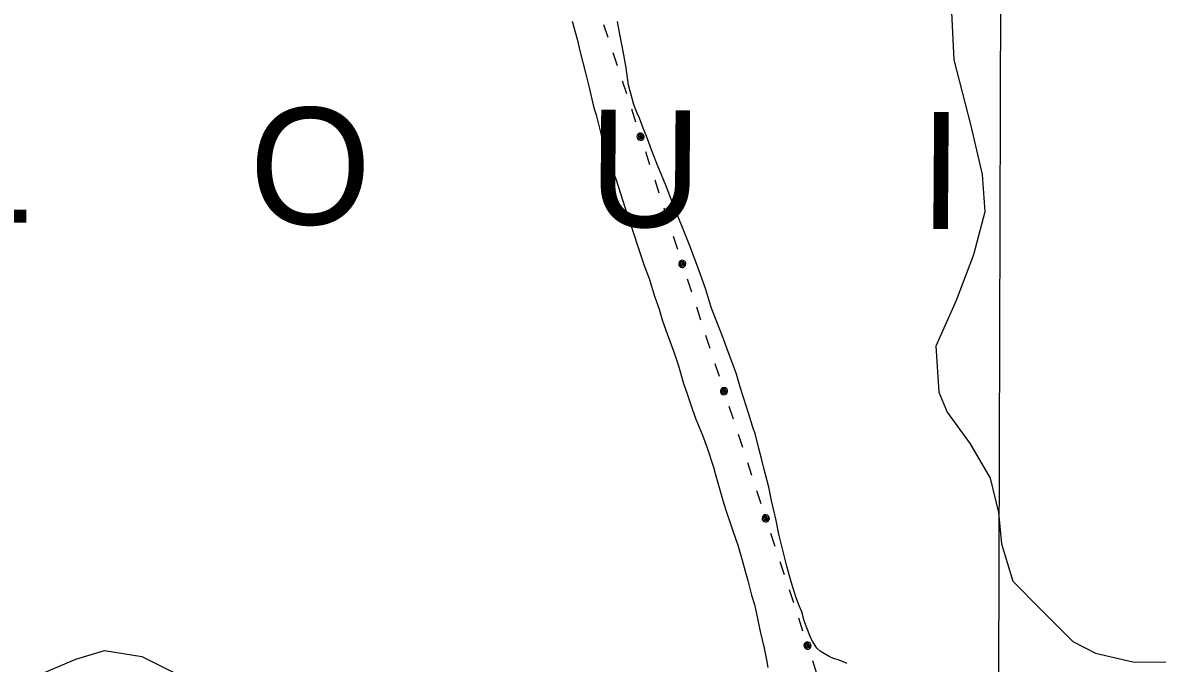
# Model space of a CAD drawing. Extents: x 3172297 to 3210190, y 958463 to 983887.
# Drawn here: x 3179346 to 3182176, y 973793 to 975391 of the extents above; entities that cross this region are included whole.
import ezdxf

# ---------------------------------------------------------------- set-up
doc = ezdxf.new("R2010")
doc.units = 0
for name, color, linetype in [('V-GRID-MAJR', 7, 'Continuous'), ('V-SITE-VEGE', 7, 'Continuous'), ('V-TOPO-GNAM-IDEN', 7, 'Continuous'), ('V-TOPO-SHOR', 7, 'Continuous'), ('V-UTIL-LINE', 7, 'Continuous')]:
    doc.layers.add(name, color=color, linetype=linetype)

msp = doc.modelspace()

# ---------------------------------------------------------------- linework, layer by layer
at = {"layer": 'V-GRID-MAJR'}
msp.add_spline([(3181754.3, 963906.6), (3181771, 969968), (3181787.8, 976031.4), (3181804.5, 982094.8), (3181804.5, 982096.7)], degree=3, dxfattribs=at)
at = {"layer": 'V-SITE-VEGE'}
for p, q in [((3180717, 975395.5), (3180729.1, 975350.3)), ((3180729.1, 975350.3), (3180736.9, 975317.7)), ((3180736.9, 975317.7), (3180749.5, 975266.5)), ((3180749.5, 975266.5), (3180758, 975233.2)), ((3180758, 975233.2), (3180770.6, 975179.3)), ((3180770.6, 975179.3), (3180776.1, 975161.3)), ((3180776.1, 975161.3), (3180788.2, 975114.8)), ((3180788.2, 975114.8), (3180797.4, 975084.1)), ((3180797.4, 975084.1), (3180814, 975034.1)), ((3180814, 975034.1), (3180826.4, 974999.5)), ((3180826.4, 974999.5), (3180843, 974946.8)), ((3180843, 974946.8), (3180854.1, 974912.8)), ((3180854.1, 974912.8), (3180870.7, 974863.5)), ((3180870.7, 974863.5), (3180880.6, 974832.8)), ((3180880.6, 974832.8), (3180896.6, 974785.5)), ((3180896.6, 974785.5), (3180908.4, 974753.5)), ((3180908.4, 974753.5), (3180923.1, 974706.8)), ((3180923.1, 974706.8), (3180933.6, 974676.8)), ((3180933.6, 974676.8), (3180942.2, 974647.5)), ((3180942.2, 974647.5), (3180953.3, 974615.5)), ((3180953.3, 974615.5), (3180971.3, 974567.5)), ((3180971.3, 974567.5), (3180981.8, 974535.5)), ((3180981.8, 974535.5), (3180994.6, 974491.5)), ((3180994.6, 974491.5), (3181003.3, 974465.5)), ((3181003.3, 974465.5), (3181016.2, 974428.2)), ((3181016.2, 974428.2), (3181024.9, 974402.8)), ((3181024.9, 974402.8), (3181041.8, 974362.1)), ((3181041.8, 974362.1), (3181053.6, 974330.7)), ((3181053.6, 974330.7), (3181068.9, 974282.8)), ((3181068.9, 974282.8), (3181073.2, 974266.8)), ((3181073.2, 974266.8), (3181095.2, 974191.5)), ((3181095.2, 974191.5), (3181102.5, 974168.2)), ((3181102.5, 974168.2), (3181109.9, 974146.2)), ((3181109.9, 974146.2), (3181117.3, 974123.6)), ((3181117.3, 974123.6), (3181129.7, 974088.2)), ((3181129.7, 974088.2), (3181140.7, 974050.3)), ((3181140.7, 974050.3), (3181148, 974023.6)), ((3181148, 974023.6), (3181154.7, 973999.7)), ((3181154.7, 973999.7), (3181164.3, 973963.1)), ((3181164.3, 973963.1), (3181171.1, 973940.4)), ((3181171.1, 973940.4), (3181178.8, 973905.2)), ((3181178.8, 973905.2), (3181185.3, 973872.6)), ((3181185.3, 973872.6), (3181190.8, 973852)), ((3181190.8, 973852), (3181195.5, 973831.4)), ((3181195.5, 973831.4), (3181201.5, 973802.2)), ((3181201.5, 973802.2), (3181205, 973782.9))]:
    msp.add_line(p, q, dxfattribs=at)
for points in [[(3181327.1, 973831.5), (3181322.7, 973837.6), (3181315.7, 973849), (3181311.2, 973857.7), (3181305, 973873.7), (3181300, 973885.7), (3181295, 973899.1), (3181289.6, 973921.7), (3181284, 973935), (3181275.3, 973956.4), (3181269.1, 973975.1), (3181263, 973997), (3181252.1, 974035.7), (3181244.2, 974065.6), (3181232.2, 974115.5), (3181225.1, 974149.4), (3181213.7, 974199.3), (3181207.2, 974232.5), (3181195.7, 974277.1), (3181188.5, 974304.3), (3181182.5, 974329), (3181174, 974362.9), (3181166.6, 974384.9), (3181157.4, 974414.9), (3181151.2, 974432.9), (3181136.5, 974479.5), (3181126.1, 974514.8), (3181117.5, 974539.5), (3181103.1, 974576.8), (3181093.9, 974602.9), (3181066.5, 974672.9), (3181062.8, 974684.3), (3181049.9, 974726.2), (3181036.9, 974763.6), (3181012.1, 974830.3), (3180993.4, 974876.4), (3180967.2, 974941.8), (3180951, 974983.2), (3180929.1, 975036), (3180916.6, 975067.4), (3180901.8, 975108.1), (3180893.7, 975128.7), (3180884.3, 975153.4), (3180878.7, 975165.5), (3180871.8, 975182.2), (3180869.4, 975190.2), (3180862.7, 975214.8), (3180857.2, 975235.4), (3180851.7, 975278.5), (3180845.8, 975311.1), (3180835.8, 975362.9), (3180829.3, 975394.1)], [(3181401.6, 973793.3), (3181396.4, 973795.5), (3181390.5, 973797.6), (3181377.3, 973802.5), (3181368.8, 973805.4), (3181357.7, 973810.3), (3181342, 973819.2), (3181335.5, 973824), (3181327.1, 973831.5)]]:
    msp.add_lwpolyline(points, dxfattribs=at)
at = {"layer": 'V-TOPO-SHOR'}
for points in [[(3181661.8, 975434.2), (3181668.6, 975298.4), (3181711.1, 975134.1), (3181739.3, 975012.6), (3181746.2, 974919.7), (3181717.4, 974812.6), (3181674.3, 974698.4), (3181624, 974584.3), (3181630.8, 974470), (3181652.2, 974419.9), (3181709.1, 974341.2), (3181758.9, 974255.4), (3181780.1, 974169.6), (3181787.1, 974091), (3181815.4, 973998.1), (3181886.6, 973926.5), (3181965, 973847.7), (3182022.1, 973819), (3182114.9, 973797.4), (3182636.3, 973796.1)], [(3179379.1, 973761.3), (3179479.2, 973803.9), (3179550.7, 973825.1), (3179643.5, 973810.6), (3179743.4, 973760.4)]]:
    msp.add_lwpolyline(points, dxfattribs=at)
at = {"layer": 'V-UTIL-LINE'}
for points in [[(3180795.2, 975387.3), (3180805.8, 975355)], [(3180818.3, 975317), (3180828.9, 975284.7)], [(3180841.3, 975246.7), (3180851.9, 975214.4)], [(3180864.4, 975176.4), (3180875, 975144)], [(3180887.2, 975107), (3180888.9, 975109.3), (3180886.6, 975109.4), (3180885, 975107.1), (3180886.2, 975104.5), (3180889.5, 975105.4), (3180891.7, 975109.5), (3180888.8, 975112.6), (3180883.9, 975112.4), (3180881.7, 975108.4), (3180882.1, 975104), (3180886.2, 975101.4), (3180891.5, 975102.8), (3180895.7, 975109.8), (3180894, 975112.8), (3180891.2, 975115), (3180887.8, 975116), (3180884.4, 975115.5), (3180881.3, 975113.8), (3180879.1, 975111), (3180878.2, 975107.7), (3180878.6, 975104.2), (3180880.3, 975101.1), (3180883.1, 975099), (3180886.5, 975098), (3180890, 975098.4), (3180893, 975100.2), (3180895.2, 975102.9), (3180896.1, 975106.3), (3180895.7, 975109.8)], [(3180899.3, 975069.9), (3180909.9, 975037.6)], [(3180922.4, 974999.6), (3180933, 974967.3)], [(3180945.4, 974929.3), (3180956, 974897)], [(3180968.5, 974859), (3180979.1, 974826.7)], [(3180991.3, 974789.6), (3180993, 974791.9), (3180990.7, 974792), (3180989.1, 974789.8), (3180990.3, 974787.1), (3180993.6, 974788), (3180995.8, 974792.1), (3180992.9, 974795.3), (3180988, 974795), (3180985.8, 974791.1), (3180986.2, 974786.6), (3180990.3, 974784), (3180995.6, 974785.4), (3180999.8, 974792.4), (3180998.1, 974795.5), (3180995.3, 974797.7), (3180991.9, 974798.6), (3180988.5, 974798.2), (3180985.4, 974796.4), (3180983.2, 974793.7), (3180982.3, 974790.3), (3180982.7, 974786.8), (3180984.4, 974783.8), (3180987.2, 974781.6), (3180990.6, 974780.6), (3180994.1, 974781.1), (3180997.1, 974782.8), (3180999.3, 974785.6), (3181000.2, 974788.9), (3180999.8, 974792.4)], [(3181003.4, 974752.6), (3181014, 974720.3)], [(3181026.5, 974682.3), (3181037.1, 974650)], [(3181049.5, 974611.9), (3181060.1, 974579.6)], [(3181072.6, 974541.6), (3181083.2, 974509.3)], [(3181095.4, 974472.3), (3181097.1, 974474.6), (3181094.8, 974474.6), (3181093.2, 974472.4), (3181094.4, 974469.7), (3181097.7, 974470.7), (3181099.9, 974474.8), (3181097, 974477.9), (3181092.1, 974477.7), (3181089.9, 974473.7), (3181090.3, 974469.3), (3181094.4, 974466.7), (3181099.7, 974468.1), (3181103.9, 974475.1), (3181102.2, 974478.1), (3181099.4, 974480.3), (3181096, 974481.2), (3181092.6, 974480.8), (3181089.5, 974479.1), (3181087.3, 974476.3), (3181086.4, 974472.9), (3181086.8, 974469.5), (3181088.5, 974466.4), (3181091.3, 974464.2), (3181094.7, 974463.3), (3181098.2, 974463.7), (3181101.2, 974465.4), (3181103.4, 974468.2), (3181104.3, 974471.6), (3181103.9, 974475.1)], [(3181107.5, 974435.2), (3181118.1, 974402.9)], [(3181130.6, 974364.9), (3181141.2, 974332.6)], [(3181153.6, 974294.6), (3181164.2, 974262.3)], [(3181176.7, 974224.3), (3181187.3, 974192)], [(3181199.5, 974154.9), (3181201.2, 974157.2), (3181198.9, 974157.3), (3181197.3, 974155), (3181198.5, 974152.4), (3181201.8, 974153.3), (3181204, 974157.4), (3181201.1, 974160.6), (3181196.2, 974160.3), (3181194, 974156.3), (3181194.4, 974151.9), (3181198.5, 974149.3), (3181203.8, 974150.7), (3181208, 974157.7), (3181206.3, 974160.8), (3181203.5, 974162.9), (3181200.1, 974163.9), (3181196.7, 974163.4), (3181193.6, 974161.7), (3181191.4, 974159), (3181190.5, 974155.6), (3181190.9, 974152.1), (3181192.6, 974149), (3181195.4, 974146.9), (3181198.8, 974145.9), (3181202.3, 974146.3), (3181205.3, 974148.1), (3181207.5, 974150.8), (3181208.4, 974154.2), (3181208, 974157.7)], [(3181211.6, 974117.8), (3181222.2, 974085.5)], [(3181234.7, 974047.5), (3181245.3, 974015.2)], [(3181257.7, 973977.2), (3181268.3, 973944.9)], [(3181280.8, 973906.9), (3181291.4, 973874.6)], [(3181303.6, 973837.5), (3181305.3, 973839.8), (3181303, 973839.9), (3181301.4, 973837.7), (3181302.6, 973835), (3181305.9, 973835.9), (3181308.1, 973840.1), (3181305.2, 973843.2), (3181300.3, 973843), (3181298.1, 973839), (3181298.5, 973834.5), (3181302.6, 973832), (3181307.9, 973833.4), (3181312.1, 973840.3), (3181310.4, 973843.4), (3181307.6, 973845.6), (3181304.2, 973846.5), (3181300.8, 973846.1), (3181297.7, 973844.4), (3181295.5, 973841.6), (3181294.6, 973838.2), (3181295, 973834.7), (3181296.7, 973831.7), (3181299.5, 973829.5), (3181302.9, 973828.6), (3181306.4, 973829), (3181309.4, 973830.7), (3181311.6, 973833.5), (3181312.5, 973836.9), (3181312.1, 973840.3)], [(3181315.7, 973800.5), (3181326.3, 973768.2)]]:
    msp.add_lwpolyline(points, dxfattribs=at)

# ---------------------------------------------------------------- texts
at = {"layer": 'V-TOPO-GNAM-IDEN'}
msp.add_text('L     O     U     I       S     I         A     N     A', height=291.999, rotation=359.5938, dxfattribs=at).set_placement((3179151.2, 974894.1))

doc.saveas('drawing.dxf')
